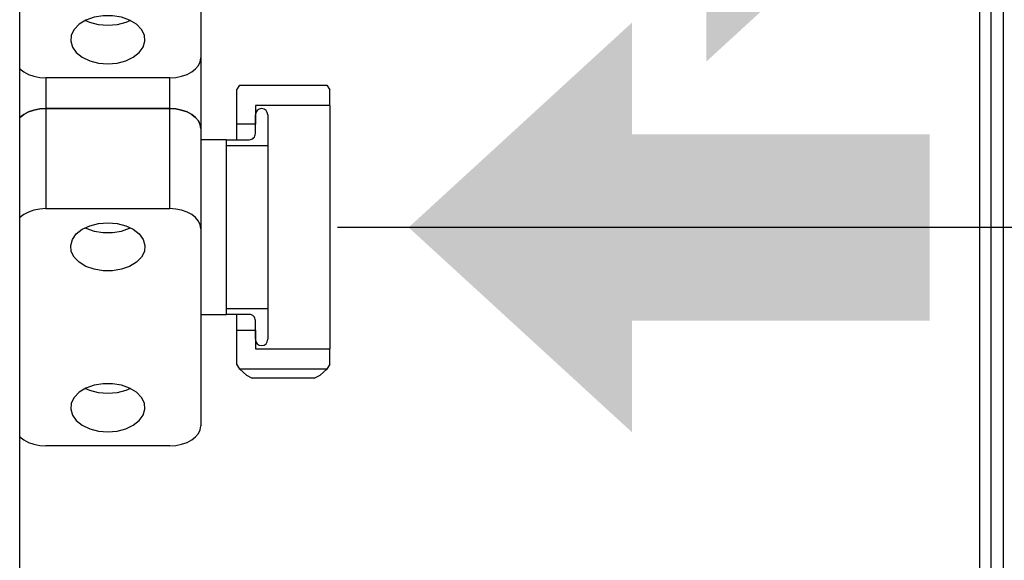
# Model space of a CAD drawing. Header units: millimetres. Extents: x 0 to 39025, y -31299 to 8400.
# Tile 344 of 373: x 17441 to 17600, y 1822 to 1910. Entities that reach past the tile are written whole.
import ezdxf

# ---------------------------------------------------------------- set-up
doc = ezdxf.new("R2010")
doc.units = ezdxf.units.MM
doc.header["$PDSIZE"] = -1
doc.layers.add('DIMENZIJE', color=4, linetype='Continuous')
doc.styles.add('SLDTEXTSTYLE6', font='txt')
doc.dimstyles.new('SLDDIMSTYLE0', dxfattribs={"dimtxt": 3, "dimasz": 3.414889, "dimexe": 0, "dimexo": 0.0625, "dimgap": 0.75, "dimtad": 1, "dimdec": 0, "dimlfac": 20, "dimrnd": 1e-09, "dimzin": 12, "dimdsep": 46, "dimtxsty": 'SLDTEXTSTYLE6', "dimsah": 1, "dimcen": 0.09, "dimadec": 0, "dimazin": 3, "dimtfac": 1, "dimtdec": 0, "dimtofl": 0, "dimtmove": 0, "dimatfit": 3, "dimfxl": 1, "dimfrac": 2, "dimtolj": 1, "dimtzin": 12, "dimarcsym": 0})

# ---------------------------------------------------------------- blocks, each defined once
blk = doc.blocks.new('*U57')
at = {"lineweight": 25}
for points in [[(498.4, 16.45), (498.4, 16.45), (498.4, 557.15), (498.4, 557.15)], [(656.95, 529.11), (656.95, 529.11), (656.95, 120.93), (656.95, 120.93)], [(653.15, 528.1), (653.15, 528.1), (653.15, 120.93), (653.15, 120.93)], [(654.95, 528.1), (654.95, 528.1), (654.95, 120.93), (654.95, 120.93)], [(527.6, 487.83), (527.6, 487.83), (527.6, 456.08), (527.6, 456.08)], [(527.6, 456.08), (527.6, 456.08), (527.6, 444.67), (527.6, 444.67)], [(522.6, 452.85), (522.6, 452.85), (502.6, 452.85), (502.6, 452.85)], [(502.6, 452.85), (502.6, 452.85), (502.6, 447.9), (502.6, 447.9)], [(522.6, 447.9), (522.6, 447.9), (522.6, 452.85), (522.6, 452.85)], [(533.4, 450.89), (533.4, 450.89), (533.9, 451.69), (533.9, 451.69)], [(533.4, 445.38), (533.4, 445.38), (533.4, 450.89), (533.4, 450.89)], [(533.9, 451.69), (533.9, 451.69), (547.9, 451.69), (547.9, 451.69)], [(547.9, 451.69), (547.9, 451.69), (548.4, 450.89), (548.4, 450.89)], [(548.4, 448.4), (548.4, 448.4), (548.4, 450.89), (548.4, 450.89)], [(502.6, 447.9), (502.6, 447.9), (502.6, 431.77), (502.6, 431.77)], [(502.6, 447.9), (502.6, 447.9), (522.6, 447.9), (522.6, 447.9)], [(522.6, 447.9), (522.6, 447.9), (502.6, 447.9), (502.6, 447.9)], [(522.6, 431.77), (522.6, 431.77), (522.6, 447.9), (522.6, 447.9)], [(548.4, 448.4), (548.4, 448.4), (536.4, 448.4), (536.4, 448.4)], [(536.4, 448.4), (536.4, 448.4), (536.4, 445.38), (536.4, 445.38)], [(536.4, 443.87), (536.4, 443.87), (536.4, 446.89), (536.4, 446.89)], [(538.4, 446.89), (538.4, 446.89), (538.4, 441.96), (538.4, 441.96)], [(527.6, 444.67), (527.6, 444.67), (527.6, 428.53), (527.6, 428.53)], [(536.4, 445.38), (536.4, 445.38), (533.4, 445.38), (533.4, 445.38)], [(531.73, 442.87), (531.73, 442.87), (527.6, 442.87), (527.6, 442.87)], [(531.73, 442.87), (531.73, 442.87), (535.4, 442.87), (535.4, 442.87)], [(531.73, 441.96), (531.73, 441.96), (538.4, 441.96), (538.4, 441.96)], [(502.6, 431.77), (502.6, 431.77), (522.6, 431.77), (522.6, 431.77)], [(527.6, 428.53), (527.6, 428.53), (527.6, 396.78), (527.6, 396.78)], [(527.6, 414.73), (527.6, 414.73), (531.73, 414.73), (531.73, 414.73)], [(538.4, 415.63), (538.4, 415.63), (531.73, 415.63), (531.73, 415.63)], [(535.4, 414.73), (535.4, 414.73), (531.73, 414.73), (531.73, 414.73)], [(538.4, 415.63), (538.4, 415.63), (538.4, 410.71), (538.4, 410.71)], [(536.4, 410.71), (536.4, 410.71), (536.4, 413.72), (536.4, 413.72)], [(533.4, 412.21), (533.4, 412.21), (536.4, 412.21), (536.4, 412.21)], [(533.4, 406.7), (533.4, 406.7), (533.4, 412.21), (533.4, 412.21)], [(536.4, 412.21), (536.4, 412.21), (536.4, 409.2), (536.4, 409.2)], [(536.4, 409.2), (536.4, 409.2), (548.4, 409.2), (548.4, 409.2)], [(548.4, 406.7), (548.4, 406.7), (548.4, 409.2), (548.4, 409.2)], [(533.9, 405.9), (533.9, 405.9), (533.4, 406.7), (533.4, 406.7)], [(548.4, 406.7), (548.4, 406.7), (547.9, 405.9), (547.9, 405.9)], [(547.9, 405.9), (547.9, 405.9), (533.9, 405.9), (533.9, 405.9)], [(545.9, 404.43), (545.9, 404.43), (535.9, 404.43), (535.9, 404.43)], [(522.6, 393.54), (522.6, 393.54), (502.6, 393.54), (502.6, 393.54)]]:
    blk.add_open_spline(points, degree=3, dxfattribs=at)
for points, knots in [([(512.6, 455.11), (512.6, 455.11), (511.11, 455.23), (511.11, 455.23), (511.11, 455.23), (509.71, 455.6), (509.71, 455.6), (509.71, 455.6), (508.49, 456.17), (508.49, 456.17), (508.49, 456.17), (507.53, 456.92), (507.53, 456.92), (507.53, 456.92), (506.9, 457.8), (506.9, 457.8), (506.9, 457.8), (506.62, 458.76), (506.62, 458.76), (506.62, 458.76), (506.71, 459.73), (506.71, 459.73), (506.71, 459.73), (507.17, 460.66), (507.17, 460.66), (507.17, 460.66), (507.98, 461.48), (507.98, 461.48), (507.98, 461.48), (509.08, 462.15), (509.08, 462.15), (509.08, 462.15), (510.39, 462.62), (510.39, 462.62), (510.39, 462.62), (511.85, 462.86), (511.85, 462.86), (511.85, 462.86), (513.35, 462.86), (513.35, 462.86), (513.35, 462.86), (514.81, 462.62), (514.81, 462.62), (514.81, 462.62), (516.13, 462.15), (516.13, 462.15), (516.13, 462.15), (517.23, 461.48), (517.23, 461.48), (517.23, 461.48), (518.03, 460.66), (518.03, 460.66), (518.03, 460.66), (518.5, 459.73), (518.5, 459.73), (518.5, 459.73), (518.59, 458.76), (518.59, 458.76), (518.59, 458.76), (518.31, 457.8), (518.31, 457.8), (518.31, 457.8), (517.66, 456.92), (517.66, 456.92), (517.66, 456.92), (516.71, 456.17), (516.71, 456.17), (516.71, 456.17), (515.49, 455.6), (515.49, 455.6), (515.49, 455.6), (514.09, 455.23), (514.09, 455.23), (514.09, 455.23), (512.6, 455.11), (512.6, 455.11)], [0, 0, 0, 0, 1, 1, 1, 2, 2, 2, 3, 3, 3, 4, 4, 4, 5, 5, 5, 6, 6, 6, 7, 7, 7, 8, 8, 8, 9, 9, 9, 10, 10, 10, 11, 11, 11, 12, 12, 12, 13, 13, 13, 14, 14, 14, 15, 15, 15, 16, 16, 16, 17, 17, 17, 18, 18, 18, 19, 19, 19, 20, 20, 20, 21, 21, 21, 22, 22, 22, 23, 23, 23, 24, 24, 24, 25, 25, 25, 25]), ([(512.6, 461.26), (512.6, 461.26), (511.11, 461.38), (511.11, 461.38), (511.11, 461.38), (509.71, 461.74), (509.71, 461.74), (509.71, 461.74), (508.93, 462.08), (508.93, 462.08)], [0, 0, 0, 0, 1, 1, 1, 2, 2, 2, 3, 3, 3, 3]), ([(516.27, 462.08), (516.27, 462.08), (515.49, 461.74), (515.49, 461.74), (515.49, 461.74), (514.09, 461.38), (514.09, 461.38), (514.09, 461.38), (512.6, 461.26), (512.6, 461.26)], [0, 0, 0, 0, 1, 1, 1, 2, 2, 2, 3, 3, 3, 3]), ([(522.6, 452.85), (522.6, 452.85), (523.58, 452.91), (523.58, 452.91), (523.58, 452.91), (524.51, 453.09), (524.51, 453.09), (524.51, 453.09), (525.38, 453.4), (525.38, 453.4), (525.38, 453.4), (526.14, 453.79), (526.14, 453.79), (526.14, 453.79), (526.76, 454.29), (526.76, 454.29), (526.76, 454.29), (527.22, 454.84), (527.22, 454.84), (527.22, 454.84), (527.51, 455.45), (527.51, 455.45), (527.51, 455.45), (527.6, 456.08), (527.6, 456.08)], [0, 0, 0, 0, 1, 1, 1, 2, 2, 2, 3, 3, 3, 4, 4, 4, 5, 5, 5, 6, 6, 6, 7, 7, 7, 8, 8, 8, 8]), ([(498.4, 454.33), (498.4, 454.33), (498.44, 454.29), (498.44, 454.29), (498.44, 454.29), (499.07, 453.79), (499.07, 453.79), (499.07, 453.79), (499.82, 453.4), (499.82, 453.4), (499.82, 453.4), (500.69, 453.09), (500.69, 453.09), (500.69, 453.09), (501.63, 452.91), (501.63, 452.91), (501.63, 452.91), (502.6, 452.85), (502.6, 452.85)], [0, 0, 0, 0, 1, 1, 1, 2, 2, 2, 3, 3, 3, 4, 4, 4, 5, 5, 5, 6, 6, 6, 6]), ([(498.4, 446.42), (498.4, 446.42), (498.44, 446.46), (498.44, 446.46), (498.44, 446.46), (499.07, 446.96), (499.07, 446.96), (499.07, 446.96), (499.82, 447.35), (499.82, 447.35), (499.82, 447.35), (500.69, 447.66), (500.69, 447.66), (500.69, 447.66), (501.63, 447.84), (501.63, 447.84), (501.63, 447.84), (502.6, 447.9), (502.6, 447.9)], [0, 0, 0, 0, 1, 1, 1, 2, 2, 2, 3, 3, 3, 4, 4, 4, 5, 5, 5, 6, 6, 6, 6]), ([(502.6, 447.9), (502.6, 447.9), (501.63, 447.84), (501.63, 447.84), (501.63, 447.84), (500.69, 447.66), (500.69, 447.66), (500.69, 447.66), (499.82, 447.35), (499.82, 447.35), (499.82, 447.35), (499.07, 446.96), (499.07, 446.96), (499.07, 446.96), (498.44, 446.46), (498.44, 446.46), (498.44, 446.46), (498.4, 446.42), (498.4, 446.42)], [0, 0, 0, 0, 1, 1, 1, 2, 2, 2, 3, 3, 3, 4, 4, 4, 5, 5, 5, 6, 6, 6, 6]), ([(522.6, 447.9), (522.6, 447.9), (523.58, 447.84), (523.58, 447.84), (523.58, 447.84), (524.51, 447.66), (524.51, 447.66), (524.51, 447.66), (525.38, 447.35), (525.38, 447.35), (525.38, 447.35), (526.14, 446.96), (526.14, 446.96), (526.14, 446.96), (526.76, 446.46), (526.76, 446.46), (526.76, 446.46), (527.22, 445.9), (527.22, 445.9), (527.22, 445.9), (527.51, 445.3), (527.51, 445.3), (527.51, 445.3), (527.6, 444.67), (527.6, 444.67)], [0, 0, 0, 0, 1, 1, 1, 2, 2, 2, 3, 3, 3, 4, 4, 4, 5, 5, 5, 6, 6, 6, 7, 7, 7, 8, 8, 8, 8]), ([(527.6, 444.67), (527.6, 444.67), (527.51, 445.3), (527.51, 445.3), (527.51, 445.3), (527.22, 445.9), (527.22, 445.9), (527.22, 445.9), (526.76, 446.46), (526.76, 446.46), (526.76, 446.46), (526.14, 446.96), (526.14, 446.96), (526.14, 446.96), (525.38, 447.35), (525.38, 447.35), (525.38, 447.35), (524.51, 447.66), (524.51, 447.66), (524.51, 447.66), (523.58, 447.84), (523.58, 447.84), (523.58, 447.84), (522.6, 447.9), (522.6, 447.9)], [0, 0, 0, 0, 1, 1, 1, 2, 2, 2, 3, 3, 3, 4, 4, 4, 5, 5, 5, 6, 6, 6, 7, 7, 7, 8, 8, 8, 8]), ([(538.4, 446.89), (538.4, 446.89), (538.32, 447.27), (538.32, 447.27), (538.32, 447.27), (538.11, 447.6), (538.11, 447.6), (538.11, 447.6), (537.79, 447.82), (537.79, 447.82), (537.79, 447.82), (537.4, 447.89), (537.4, 447.89), (537.4, 447.89), (537.02, 447.82), (537.02, 447.82), (537.02, 447.82), (536.69, 447.6), (536.69, 447.6), (536.69, 447.6), (536.47, 447.27), (536.47, 447.27), (536.47, 447.27), (536.4, 446.89), (536.4, 446.89)], [0, 0, 0, 0, 1, 1, 1, 2, 2, 2, 3, 3, 3, 4, 4, 4, 5, 5, 5, 6, 6, 6, 7, 7, 7, 8, 8, 8, 8]), ([(548.4, 448.4), (548.4, 448.4), (548.4, 448.21), (548.4, 448.21), (548.4, 448.21), (548.4, 447.67), (548.4, 447.67), (548.4, 447.67), (548.4, 446.77), (548.4, 446.77), (548.4, 446.77), (548.4, 445.54), (548.4, 445.54), (548.4, 445.54), (548.4, 444), (548.4, 444), (548.4, 444), (548.4, 442.17), (548.4, 442.17), (548.4, 442.17), (548.4, 440.1), (548.4, 440.1), (548.4, 440.1), (548.4, 437.81), (548.4, 437.81), (548.4, 437.81), (548.4, 435.36), (548.4, 435.36), (548.4, 435.36), (548.4, 432.78), (548.4, 432.78), (548.4, 432.78), (548.4, 430.13), (548.4, 430.13), (548.4, 430.13), (548.4, 427.46), (548.4, 427.46), (548.4, 427.46), (548.4, 424.8), (548.4, 424.8), (548.4, 424.8), (548.4, 422.23), (548.4, 422.23), (548.4, 422.23), (548.4, 419.78), (548.4, 419.78), (548.4, 419.78), (548.4, 417.49), (548.4, 417.49), (548.4, 417.49), (548.4, 415.41), (548.4, 415.41), (548.4, 415.41), (548.4, 413.59), (548.4, 413.59), (548.4, 413.59), (548.4, 412.05), (548.4, 412.05), (548.4, 412.05), (548.4, 410.82), (548.4, 410.82), (548.4, 410.82), (548.4, 409.92), (548.4, 409.92), (548.4, 409.92), (548.4, 409.38), (548.4, 409.38), (548.4, 409.38), (548.4, 409.2), (548.4, 409.2)], [0, 0, 0, 0, 1, 1, 1, 2, 2, 2, 3, 3, 3, 4, 4, 4, 5, 5, 5, 6, 6, 6, 7, 7, 7, 8, 8, 8, 9, 9, 9, 10, 10, 10, 11, 11, 11, 12, 12, 12, 13, 13, 13, 14, 14, 14, 15, 15, 15, 16, 16, 16, 17, 17, 17, 18, 18, 18, 19, 19, 19, 20, 20, 20, 21, 21, 21, 22, 22, 22, 23, 23, 23, 23]), ([(533.4, 442.87), (533.4, 442.87), (533.4, 443.74), (533.4, 443.74), (533.4, 443.74), (533.4, 444.64), (533.4, 444.64), (533.4, 444.64), (533.4, 445.19), (533.4, 445.19), (533.4, 445.19), (533.4, 445.38), (533.4, 445.38)], [0, 0, 0, 0, 1, 1, 1, 2, 2, 2, 3, 3, 3, 4, 4, 4, 4]), ([(531.73, 414.73), (531.73, 414.73), (531.73, 414.92), (531.73, 414.92), (531.73, 414.92), (531.73, 415.49), (531.73, 415.49), (531.73, 415.49), (531.73, 416.42), (531.73, 416.42), (531.73, 416.42), (531.73, 417.69), (531.73, 417.69), (531.73, 417.69), (531.73, 419.27), (531.73, 419.27), (531.73, 419.27), (531.73, 421.09), (531.73, 421.09), (531.73, 421.09), (531.73, 423.14), (531.73, 423.14), (531.73, 423.14), (531.73, 425.34), (531.73, 425.34), (531.73, 425.34), (531.73, 427.63), (531.73, 427.63), (531.73, 427.63), (531.73, 429.96), (531.73, 429.96), (531.73, 429.96), (531.73, 432.25), (531.73, 432.25), (531.73, 432.25), (531.73, 434.45), (531.73, 434.45), (531.73, 434.45), (531.73, 436.49), (531.73, 436.49), (531.73, 436.49), (531.73, 438.33), (531.73, 438.33), (531.73, 438.33), (531.73, 439.9), (531.73, 439.9), (531.73, 439.9), (531.73, 441.17), (531.73, 441.17), (531.73, 441.17), (531.73, 442.11), (531.73, 442.11), (531.73, 442.11), (531.73, 442.67), (531.73, 442.67), (531.73, 442.67), (531.73, 442.87), (531.73, 442.87)], [0, 0, 0, 0, 1, 1, 1, 2, 2, 2, 3, 3, 3, 4, 4, 4, 5, 5, 5, 6, 6, 6, 7, 7, 7, 8, 8, 8, 9, 9, 9, 10, 10, 10, 11, 11, 11, 12, 12, 12, 13, 13, 13, 14, 14, 14, 15, 15, 15, 16, 16, 16, 17, 17, 17, 18, 18, 18, 19, 19, 19, 19]), ([(535.4, 442.87), (535.4, 442.87), (535.6, 442.89), (535.6, 442.89), (535.6, 442.89), (535.78, 442.94), (535.78, 442.94), (535.78, 442.94), (535.96, 443.04), (535.96, 443.04), (535.96, 443.04), (536.11, 443.16), (536.11, 443.16), (536.11, 443.16), (536.23, 443.31), (536.23, 443.31), (536.23, 443.31), (536.33, 443.49), (536.33, 443.49), (536.33, 443.49), (536.38, 443.67), (536.38, 443.67), (536.38, 443.67), (536.4, 443.87), (536.4, 443.87)], [0, 0, 0, 0, 1, 1, 1, 2, 2, 2, 3, 3, 3, 4, 4, 4, 5, 5, 5, 6, 6, 6, 7, 7, 7, 8, 8, 8, 8]), ([(538.4, 441.96), (538.4, 441.96), (538.4, 441.78), (538.4, 441.78), (538.4, 441.78), (538.4, 441.25), (538.4, 441.25), (538.4, 441.25), (538.4, 440.38), (538.4, 440.38), (538.4, 440.38), (538.4, 439.19), (538.4, 439.19), (538.4, 439.19), (538.4, 437.71), (538.4, 437.71), (538.4, 437.71), (538.4, 435.99), (538.4, 435.99), (538.4, 435.99), (538.4, 434.09), (538.4, 434.09), (538.4, 434.09), (538.4, 432.03), (538.4, 432.03), (538.4, 432.03), (538.4, 429.88), (538.4, 429.88), (538.4, 429.88), (538.4, 427.7), (538.4, 427.7), (538.4, 427.7), (538.4, 425.56), (538.4, 425.56), (538.4, 425.56), (538.4, 423.51), (538.4, 423.51), (538.4, 423.51), (538.4, 421.59), (538.4, 421.59), (538.4, 421.59), (538.4, 419.88), (538.4, 419.88), (538.4, 419.88), (538.4, 418.41), (538.4, 418.41), (538.4, 418.41), (538.4, 417.22), (538.4, 417.22), (538.4, 417.22), (538.4, 416.34), (538.4, 416.34), (538.4, 416.34), (538.4, 415.8), (538.4, 415.8), (538.4, 415.8), (538.4, 415.63), (538.4, 415.63)], [0, 0, 0, 0, 1, 1, 1, 2, 2, 2, 3, 3, 3, 4, 4, 4, 5, 5, 5, 6, 6, 6, 7, 7, 7, 8, 8, 8, 9, 9, 9, 10, 10, 10, 11, 11, 11, 12, 12, 12, 13, 13, 13, 14, 14, 14, 15, 15, 15, 16, 16, 16, 17, 17, 17, 18, 18, 18, 19, 19, 19, 19]), ([(502.6, 431.77), (502.6, 431.77), (501.63, 431.7), (501.63, 431.7), (501.63, 431.7), (500.69, 431.52), (500.69, 431.52), (500.69, 431.52), (499.82, 431.22), (499.82, 431.22), (499.82, 431.22), (499.07, 430.82), (499.07, 430.82), (499.07, 430.82), (498.44, 430.33), (498.44, 430.33), (498.44, 430.33), (498.4, 430.29), (498.4, 430.29)], [0, 0, 0, 0, 1, 1, 1, 2, 2, 2, 3, 3, 3, 4, 4, 4, 5, 5, 5, 6, 6, 6, 6]), ([(527.6, 428.53), (527.6, 428.53), (527.51, 429.16), (527.51, 429.16), (527.51, 429.16), (527.22, 429.77), (527.22, 429.77), (527.22, 429.77), (526.76, 430.33), (526.76, 430.33), (526.76, 430.33), (526.14, 430.82), (526.14, 430.82), (526.14, 430.82), (525.38, 431.22), (525.38, 431.22), (525.38, 431.22), (524.51, 431.52), (524.51, 431.52), (524.51, 431.52), (523.58, 431.7), (523.58, 431.7), (523.58, 431.7), (522.6, 431.77), (522.6, 431.77)], [0, 0, 0, 0, 1, 1, 1, 2, 2, 2, 3, 3, 3, 4, 4, 4, 5, 5, 5, 6, 6, 6, 7, 7, 7, 8, 8, 8, 8]), ([(512.6, 429.5), (512.6, 429.5), (511.11, 429.38), (511.11, 429.38), (511.11, 429.38), (509.71, 429.02), (509.71, 429.02), (509.71, 429.02), (508.49, 428.44), (508.49, 428.44), (508.49, 428.44), (507.53, 427.69), (507.53, 427.69), (507.53, 427.69), (506.9, 426.81), (506.9, 426.81), (506.9, 426.81), (506.62, 425.85), (506.62, 425.85), (506.62, 425.85), (506.71, 424.88), (506.71, 424.88), (506.71, 424.88), (507.17, 423.95), (507.17, 423.95), (507.17, 423.95), (507.98, 423.13), (507.98, 423.13), (507.98, 423.13), (509.08, 422.46), (509.08, 422.46), (509.08, 422.46), (510.39, 422), (510.39, 422), (510.39, 422), (511.85, 421.75), (511.85, 421.75), (511.85, 421.75), (513.35, 421.75), (513.35, 421.75), (513.35, 421.75), (514.81, 422), (514.81, 422), (514.81, 422), (516.13, 422.46), (516.13, 422.46), (516.13, 422.46), (517.23, 423.13), (517.23, 423.13), (517.23, 423.13), (518.03, 423.95), (518.03, 423.95), (518.03, 423.95), (518.5, 424.88), (518.5, 424.88), (518.5, 424.88), (518.59, 425.85), (518.59, 425.85), (518.59, 425.85), (518.31, 426.81), (518.31, 426.81), (518.31, 426.81), (517.66, 427.69), (517.66, 427.69), (517.66, 427.69), (516.71, 428.44), (516.71, 428.44), (516.71, 428.44), (515.49, 429.02), (515.49, 429.02), (515.49, 429.02), (514.09, 429.38), (514.09, 429.38), (514.09, 429.38), (512.6, 429.5), (512.6, 429.5)], [0, 0, 0, 0, 1, 1, 1, 2, 2, 2, 3, 3, 3, 4, 4, 4, 5, 5, 5, 6, 6, 6, 7, 7, 7, 8, 8, 8, 9, 9, 9, 10, 10, 10, 11, 11, 11, 12, 12, 12, 13, 13, 13, 14, 14, 14, 15, 15, 15, 16, 16, 16, 17, 17, 17, 18, 18, 18, 19, 19, 19, 20, 20, 20, 21, 21, 21, 22, 22, 22, 23, 23, 23, 24, 24, 24, 25, 25, 25, 25]), ([(508.93, 428.68), (508.93, 428.68), (509.08, 428.61), (509.08, 428.61), (509.08, 428.61), (510.39, 428.14), (510.39, 428.14), (510.39, 428.14), (511.85, 427.9), (511.85, 427.9), (511.85, 427.9), (513.35, 427.9), (513.35, 427.9), (513.35, 427.9), (514.81, 428.14), (514.81, 428.14), (514.81, 428.14), (516.13, 428.61), (516.13, 428.61), (516.13, 428.61), (516.27, 428.68), (516.27, 428.68)], [0, 0, 0, 0, 1, 1, 1, 2, 2, 2, 3, 3, 3, 4, 4, 4, 5, 5, 5, 6, 6, 6, 7, 7, 7, 7]), ([(533.4, 412.21), (533.4, 412.21), (533.4, 412.39), (533.4, 412.39), (533.4, 412.39), (533.4, 412.95), (533.4, 412.95), (533.4, 412.95), (533.4, 413.85), (533.4, 413.85), (533.4, 413.85), (533.4, 414.73), (533.4, 414.73)], [0, 0, 0, 0, 1, 1, 1, 2, 2, 2, 3, 3, 3, 4, 4, 4, 4]), ([(536.4, 413.72), (536.4, 413.72), (536.38, 413.91), (536.38, 413.91), (536.38, 413.91), (536.33, 414.1), (536.33, 414.1), (536.33, 414.1), (536.23, 414.28), (536.23, 414.28), (536.23, 414.28), (536.11, 414.43), (536.11, 414.43), (536.11, 414.43), (535.96, 414.56), (535.96, 414.56), (535.96, 414.56), (535.78, 414.65), (535.78, 414.65), (535.78, 414.65), (535.6, 414.71), (535.6, 414.71), (535.6, 414.71), (535.4, 414.73), (535.4, 414.73)], [0, 0, 0, 0, 1, 1, 1, 2, 2, 2, 3, 3, 3, 4, 4, 4, 5, 5, 5, 6, 6, 6, 7, 7, 7, 8, 8, 8, 8]), ([(536.4, 410.71), (536.4, 410.71), (536.47, 410.32), (536.47, 410.32), (536.47, 410.32), (536.69, 409.99), (536.69, 409.99), (536.69, 409.99), (537.02, 409.78), (537.02, 409.78), (537.02, 409.78), (537.4, 409.7), (537.4, 409.7), (537.4, 409.7), (537.79, 409.78), (537.79, 409.78), (537.79, 409.78), (538.11, 409.99), (538.11, 409.99), (538.11, 409.99), (538.32, 410.32), (538.32, 410.32), (538.32, 410.32), (538.4, 410.71), (538.4, 410.71)], [0, 0, 0, 0, 1, 1, 1, 2, 2, 2, 3, 3, 3, 4, 4, 4, 5, 5, 5, 6, 6, 6, 7, 7, 7, 8, 8, 8, 8]), ([(533.9, 405.9), (533.9, 405.9), (534.96, 404.95), (534.96, 404.95), (534.96, 404.95), (535.9, 404.43), (535.9, 404.43)], [0, 0, 0, 0, 1, 1, 1, 2, 2, 2, 2]), ([(545.9, 404.43), (545.9, 404.43), (546.83, 404.95), (546.83, 404.95), (546.83, 404.95), (547.9, 405.9), (547.9, 405.9)], [0, 0, 0, 0, 1, 1, 1, 2, 2, 2, 2]), ([(512.6, 395.81), (512.6, 395.81), (511.11, 395.93), (511.11, 395.93), (511.11, 395.93), (509.71, 396.3), (509.71, 396.3), (509.71, 396.3), (508.49, 396.87), (508.49, 396.87), (508.49, 396.87), (507.53, 397.61), (507.53, 397.61), (507.53, 397.61), (506.9, 398.5), (506.9, 398.5), (506.9, 398.5), (506.62, 399.46), (506.62, 399.46), (506.62, 399.46), (506.71, 400.43), (506.71, 400.43), (506.71, 400.43), (507.17, 401.35), (507.17, 401.35), (507.17, 401.35), (507.98, 402.17), (507.98, 402.17), (507.98, 402.17), (509.08, 402.85), (509.08, 402.85), (509.08, 402.85), (510.39, 403.32), (510.39, 403.32), (510.39, 403.32), (511.85, 403.56), (511.85, 403.56), (511.85, 403.56), (513.35, 403.56), (513.35, 403.56), (513.35, 403.56), (514.81, 403.32), (514.81, 403.32), (514.81, 403.32), (516.13, 402.85), (516.13, 402.85), (516.13, 402.85), (517.23, 402.17), (517.23, 402.17), (517.23, 402.17), (518.03, 401.35), (518.03, 401.35), (518.03, 401.35), (518.5, 400.43), (518.5, 400.43), (518.5, 400.43), (518.59, 399.46), (518.59, 399.46), (518.59, 399.46), (518.31, 398.5), (518.31, 398.5), (518.31, 398.5), (517.66, 397.61), (517.66, 397.61), (517.66, 397.61), (516.71, 396.87), (516.71, 396.87), (516.71, 396.87), (515.49, 396.3), (515.49, 396.3), (515.49, 396.3), (514.09, 395.93), (514.09, 395.93), (514.09, 395.93), (512.6, 395.81), (512.6, 395.81)], [0, 0, 0, 0, 1, 1, 1, 2, 2, 2, 3, 3, 3, 4, 4, 4, 5, 5, 5, 6, 6, 6, 7, 7, 7, 8, 8, 8, 9, 9, 9, 10, 10, 10, 11, 11, 11, 12, 12, 12, 13, 13, 13, 14, 14, 14, 15, 15, 15, 16, 16, 16, 17, 17, 17, 18, 18, 18, 19, 19, 19, 20, 20, 20, 21, 21, 21, 22, 22, 22, 23, 23, 23, 24, 24, 24, 25, 25, 25, 25]), ([(512.6, 401.96), (512.6, 401.96), (511.11, 402.08), (511.11, 402.08), (511.11, 402.08), (509.71, 402.44), (509.71, 402.44), (509.71, 402.44), (508.93, 402.78), (508.93, 402.78)], [0, 0, 0, 0, 1, 1, 1, 2, 2, 2, 3, 3, 3, 3]), ([(516.27, 402.78), (516.27, 402.78), (515.49, 402.44), (515.49, 402.44), (515.49, 402.44), (514.09, 402.08), (514.09, 402.08), (514.09, 402.08), (512.6, 401.96), (512.6, 401.96)], [0, 0, 0, 0, 1, 1, 1, 2, 2, 2, 3, 3, 3, 3]), ([(522.6, 393.54), (522.6, 393.54), (523.58, 393.61), (523.58, 393.61), (523.58, 393.61), (524.51, 393.79), (524.51, 393.79), (524.51, 393.79), (525.38, 394.09), (525.38, 394.09), (525.38, 394.09), (526.14, 394.49), (526.14, 394.49), (526.14, 394.49), (526.76, 394.98), (526.76, 394.98), (526.76, 394.98), (527.22, 395.54), (527.22, 395.54), (527.22, 395.54), (527.51, 396.15), (527.51, 396.15), (527.51, 396.15), (527.6, 396.78), (527.6, 396.78)], [0, 0, 0, 0, 1, 1, 1, 2, 2, 2, 3, 3, 3, 4, 4, 4, 5, 5, 5, 6, 6, 6, 7, 7, 7, 8, 8, 8, 8]), ([(498.4, 395.03), (498.4, 395.03), (498.44, 394.98), (498.44, 394.98), (498.44, 394.98), (499.07, 394.49), (499.07, 394.49), (499.07, 394.49), (499.82, 394.09), (499.82, 394.09), (499.82, 394.09), (500.69, 393.79), (500.69, 393.79), (500.69, 393.79), (501.63, 393.61), (501.63, 393.61), (501.63, 393.61), (502.6, 393.54), (502.6, 393.54)], [0, 0, 0, 0, 1, 1, 1, 2, 2, 2, 3, 3, 3, 4, 4, 4, 5, 5, 5, 6, 6, 6, 6])]:
    blk.add_open_spline(points, degree=3, knots=knots, dxfattribs=at)
blk = doc.blocks.new('*D105')
at = {"layer": 'Defpoints', "color": 0, "transparency": 16777216}
for p in [(17490.78, 1876.16), (17443.38, 1465.57), (17894.27, 1465.57)]:
    blk.add_point(p, dxfattribs=at)
at = {"layer": 'DIMENZIJE', "color": 0, "lineweight": -2, "transparency": 16777216}
for p, q in [((17492.03, 1876.16), (17914.27, 1876.16)), ((17894.27, 1807.86), (17894.27, 1533.86)), ((17444.63, 1465.57), (17914.27, 1465.57))]:
    blk.add_line(p, q, dxfattribs=at)
at = {"layer": 'DIMENZIJE', "color": 0, "transparency": 16777216}
for points in [[(17882.88, 1807.86), (17905.65, 1807.86), (17894.27, 1876.16)], [(17882.88, 1533.86), (17905.65, 1533.86), (17894.27, 1465.57)]]:
    blk.add_solid(points, dxfattribs=at)
at = {"layer": 'DIMENZIJE', "color": 0, "transparency": 16777216, "insert": (17849.27, 1670.86), "char_height": 60, "attachment_point": 5, "rotation": 90, "style": 'SLDTEXTSTYLE6'}
blk.add_mtext('\\A1;411', dxfattribs=at)
blk = doc.blocks.new('*D106')
at = {"layer": 'Defpoints', "color": 0, "transparency": 16777216}
for p in [(17491.78, 1935.46), (18095.83, 1935.46), (17443.38, 1465.57)]:
    blk.add_point(p, dxfattribs=at)
at = {"layer": 'DIMENZIJE', "color": 0, "lineweight": -2, "transparency": 16777216}
for p, q in [((17493.03, 1935.46), (18115.83, 1935.46)), ((18095.83, 1533.86), (18095.83, 1867.16)), ((17444.63, 1465.57), (18115.83, 1465.57))]:
    blk.add_line(p, q, dxfattribs=at)
at = {"layer": 'DIMENZIJE', "color": 0, "transparency": 16777216}
for points in [[(18084.45, 1867.16), (18107.21, 1867.16), (18095.83, 1935.46)], [(18084.45, 1533.86), (18107.21, 1533.86), (18095.83, 1465.57)]]:
    blk.add_solid(points, dxfattribs=at)
at = {"layer": 'DIMENZIJE', "color": 0, "transparency": 16777216, "insert": (18049.97, 1700.51), "char_height": 60, "attachment_point": 5, "rotation": 90, "style": 'SLDTEXTSTYLE6'}
blk.add_mtext('\\A1;470', dxfattribs=at)

msp = doc.modelspace()

# ---------------------------------------------------------------- hatches: boundary and pattern name
at = {"linetype": 'Continuous'}
for points in [[(17551.48, 1920.83), (17503.48, 1920.83), (17503.48, 1950.83), (17551.48, 1950.83), (17551.48, 1968.83), (17587.48, 1935.83), (17551.48, 1902.83)], [(17539.48, 1891.1), (17587.48, 1891.1), (17587.48, 1861.1), (17539.48, 1861.1), (17539.48, 1843.1), (17503.48, 1876.1), (17539.48, 1909.1)]]:
    msp.add_hatch(color=7, dxfattribs=at).paths.add_polyline_path(points, flags=0)

# ---------------------------------------------------------------- block references
at = {"color": 1}
msp.add_blockref('*U57', (16942.38, 1447.36), dxfattribs=at)

# ---------------------------------------------------------------- dimensions: what is measured, and where the dimension line sits
at = {"layer": 'DIMENZIJE'}
for base, p1, p2, picture, middle in [((18095.83, 1935.46), (17443.38, 1465.57), (17491.78, 1935.46), '*D106', (18049.97, 1700.51)), ((17894.27, 1465.57), (17490.78, 1876.16), (17443.38, 1465.57), '*D105', (17849.27, 1670.86))]:
    dim = msp.add_linear_dim(base=base, p1=p1, p2=p2, angle=90, dimstyle='SLDDIMSTYLE0', override={"dimscale": 20, "dimexe": 1, "dimlfac": 1, "dimdle": 1, "dimtofl": 1}, dxfattribs=at)
    dim.commit()
    dim.dimension.update_dxf_attribs({"geometry": picture, "text_midpoint": middle})

doc.saveas('drawing.dxf')
